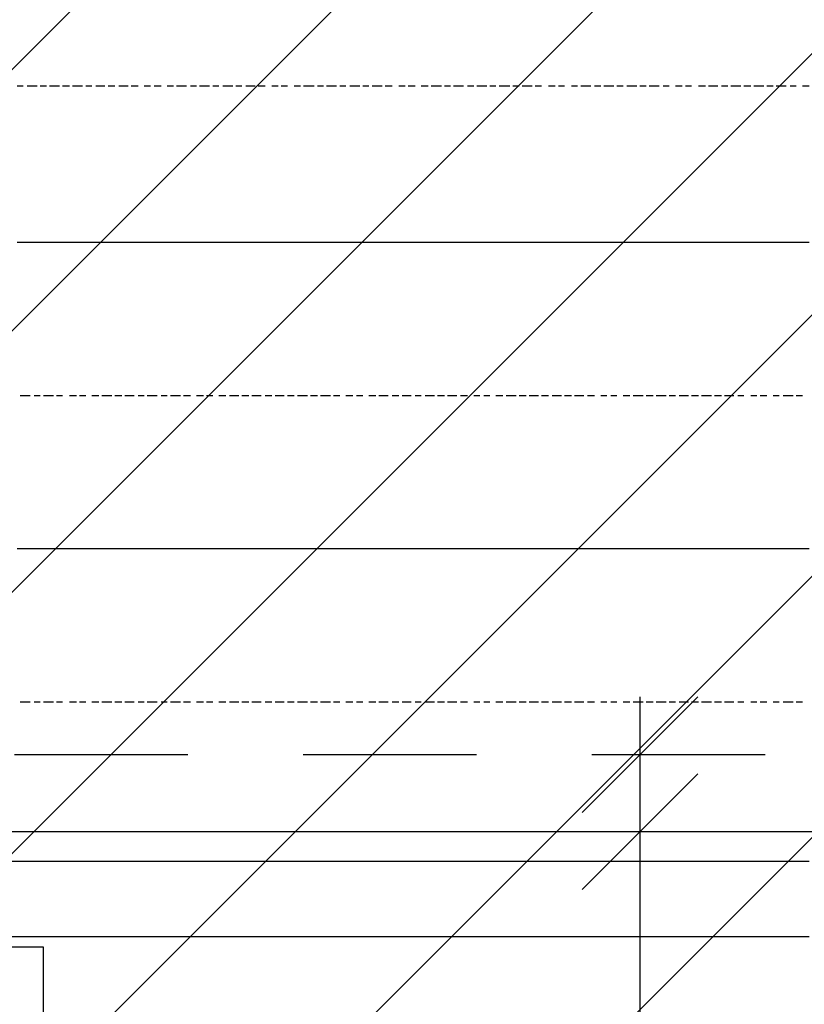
# Model space of a CAD drawing. Extents: x 997 to 109698, y 921 to 94021.
# Tile 488 of 656: x 13442 to 14461, y 45047 to 46326. Entities that reach past the tile are written whole.
import ezdxf

# ---------------------------------------------------------------- set-up
doc = ezdxf.new("R2010")
doc.units = 0
doc.header["$MEASUREMENT"] = 0
for name, color, linetype in [('12', 7, 'CONTINUOUS'), ('28', 7, 'CONTINUOUS'), ('40', 7, 'CONTINUOUS'), ('63', 15, 'CONTINUOUS')]:
    doc.layers.add(name, color=color, linetype=linetype)

msp = doc.modelspace()

# ---------------------------------------------------------------- linework, layer by layer
at = {"layer": '12', "color": 1}
for p, q in [((13438.630503, 46239.563401), (13446.630503, 46239.563401)), ((13451.630503, 46239.563401), (13464.630503, 46239.563401)), ((13468.630503, 46239.563401), (13476.630503, 46239.563401)), ((13480.630503, 46239.563401), (13493.630503, 46239.563401)), ((13497.630503, 46239.563401), (13506.630503, 46239.563401)), ((13510.630503, 46239.563401), (13523.630503, 46239.563401)), ((13527.630503, 46239.563401), (13535.630503, 46239.563401)), ((13540.630503, 46239.563401), (13552.630503, 46239.563401)), ((13556.630503, 46239.563401), (13565.630503, 46239.563401)), ((13570.630503, 46239.563401), (13582.630503, 46239.563401)), ((13586.630503, 46239.563401), (13595.630503, 46239.563401)), ((13603.630503, 46239.563401), (13611.630503, 46239.563401)), ((13616.630503, 46239.563401), (13625.630503, 46239.563401)), ((13633.630503, 46239.563401), (13641.630503, 46239.563401)), ((13645.630503, 46239.563401), (13658.630503, 46239.563401)), ((13663.630503, 46239.563401), (13671.630503, 46239.563401)), ((13675.630503, 46239.563401), (13688.630503, 46239.563401)), ((13692.630503, 46239.563401), (13700.630503, 46239.563401)), ((13705.630503, 46239.563401), (13718.630503, 46239.563401)), ((13722.630503, 46239.563401), (13730.630503, 46239.563401)), ((13735.630503, 46239.563401), (13747.630503, 46239.563401)), ((13751.630503, 46239.563401), (13760.630503, 46239.563401)), ((13769.630503, 46239.563401), (13777.630503, 46239.563401)), ((13781.630503, 46239.563401), (13789.630503, 46239.563401)), ((13798.630503, 46239.563401), (13806.630503, 46239.563401)), ((13810.630503, 46239.563401), (13824.630503, 46239.563401)), ((13828.630503, 46239.563401), (13836.630503, 46239.563401)), ((13840.630503, 46239.563401), (13853.630503, 46239.563401)), ((13857.630503, 46239.563401), (13865.630503, 46239.563401)), ((13870.630503, 46239.563401), (13883.630503, 46239.563401)), ((13887.630503, 46239.563401), (13895.630503, 46239.563401)), ((13899.630503, 46239.563401), (13912.630503, 46239.563401)), ((13916.630503, 46239.563401), (13925.630503, 46239.563401)), ((13934.630503, 46239.563401), (13942.630503, 46239.563401)), ((13946.630503, 46239.563401), (13955.630503, 46239.563401)), ((13963.630503, 46239.563401), (13972.630503, 46239.563401)), ((13976.630503, 46239.563401), (13989.630503, 46239.563401)), ((13993.630503, 46239.563401), (14001.630503, 46239.563401)), ((14005.630503, 46239.563401), (14018.630503, 46239.563401)), ((14023.630503, 46239.563401), (14031.630503, 46239.563401)), ((14035.630503, 46239.563401), (14048.630503, 46239.563401)), ((14052.630503, 46239.563401), (14060.630503, 46239.563401)), ((14064.630503, 46239.563401), (14078.630503, 46239.563401)), ((14082.630503, 46239.563401), (14090.630503, 46239.563401)), ((14094.630503, 46239.563401), (14107.630503, 46239.563401)), ((14111.630503, 46239.563401), (14119.630503, 46239.563401)), ((14128.630503, 46239.563401), (14137.630503, 46239.563401)), ((14141.630503, 46239.563401), (14149.630503, 46239.563401)), ((14158.630503, 46239.563401), (14166.630503, 46239.563401)), ((14170.630503, 46239.563401), (14183.630503, 46239.563401)), ((14188.630503, 46239.563401), (14196.630503, 46239.563401)), ((14200.630503, 46239.563401), (14213.630503, 46239.563401)), ((14217.630503, 46239.563401), (14225.630503, 46239.563401)), ((14230.630503, 46239.563401), (14243.630503, 46239.563401)), ((14247.630503, 46239.563401), (14255.630503, 46239.563401)), ((14259.630503, 46239.563401), (14272.630503, 46239.563401)), ((14277.630503, 46239.563401), (14285.630503, 46239.563401)), ((14293.630503, 46239.563401), (14302.630503, 46239.563401)), ((14306.630503, 46239.563401), (14314.630503, 46239.563401)), ((14323.630503, 46239.563401), (14332.630503, 46239.563401)), ((14336.630503, 46239.563401), (14348.630503, 46239.563401)), ((14353.630503, 46239.563401), (14361.630503, 46239.563401)), ((14365.630503, 46239.563401), (14378.630503, 46239.563401)), ((14382.630503, 46239.563401), (14391.630503, 46239.563401)), ((14395.630503, 46239.563401), (14408.630503, 46239.563401)), ((14412.630503, 46239.563401), (14420.630503, 46239.563401)), ((14424.630503, 46239.563401), (14437.630503, 46239.563401)), ((14442.630503, 46239.563401), (14450.630503, 46239.563401)), ((14458.630503, 46239.563401), (14467.630503, 46239.563401)), ((13442.630503, 45837.563401), (13455.630503, 45837.563401)), ((13460.630503, 45837.563401), (13468.630503, 45837.563401)), ((13472.630503, 45837.563401), (13485.630503, 45837.563401)), ((13489.630503, 45837.563401), (13497.630503, 45837.563401)), ((13506.630503, 45837.563401), (13515.630503, 45837.563401)), ((13519.630503, 45837.563401), (13527.630503, 45837.563401)), ((13535.630503, 45837.563401), (13544.630503, 45837.563401)), ((13548.630503, 45837.563401), (13561.630503, 45837.563401)), ((13565.630503, 45837.563401), (13574.630503, 45837.563401)), ((13578.630503, 45837.563401), (13590.630503, 45837.563401)), ((13595.630503, 45837.563401), (13603.630503, 45837.563401)), ((13607.630503, 45837.563401), (13620.630503, 45837.563401)), ((13625.630503, 45837.563401), (13633.630503, 45837.563401)), ((13637.630503, 45837.563401), (13650.630503, 45837.563401)), ((13654.630503, 45837.563401), (13663.630503, 45837.563401)), ((13671.630503, 45837.563401), (13680.630503, 45837.563401)), ((13684.630503, 45837.563401), (13692.630503, 45837.563401)), ((13700.630503, 45837.563401), (13709.630503, 45837.563401)), ((13714.630503, 45837.563401), (13726.630503, 45837.563401)), ((13730.630503, 45837.563401), (13739.630503, 45837.563401)), ((13743.630503, 45837.563401), (13755.630503, 45837.563401)), ((13760.630503, 45837.563401), (13769.630503, 45837.563401)), ((13773.630503, 45837.563401), (13785.630503, 45837.563401)), ((13789.630503, 45837.563401), (13798.630503, 45837.563401)), ((13802.630503, 45837.563401), (13815.630503, 45837.563401)), ((13819.630503, 45837.563401), (13828.630503, 45837.563401)), ((13832.630503, 45837.563401), (13845.630503, 45837.563401)), ((13849.630503, 45837.563401), (13857.630503, 45837.563401)), ((13865.630503, 45837.563401), (13874.630503, 45837.563401)), ((13879.630503, 45837.563401), (13887.630503, 45837.563401)), ((13895.630503, 45837.563401), (13904.630503, 45837.563401)), ((13908.630503, 45837.563401), (13920.630503, 45837.563401)), ((13925.630503, 45837.563401), (13934.630503, 45837.563401)), ((13938.630503, 45837.563401), (13950.630503, 45837.563401)), ((13955.630503, 45837.563401), (13963.630503, 45837.563401)), ((13968.630503, 45837.563401), (13980.630503, 45837.563401)), ((13984.630503, 45837.563401), (13993.630503, 45837.563401)), ((13997.630503, 45837.563401), (14009.630503, 45837.563401)), ((14014.630503, 45837.563401), (14023.630503, 45837.563401)), ((14031.630503, 45837.563401), (14039.630503, 45837.563401)), ((14044.630503, 45837.563401), (14052.630503, 45837.563401)), ((14060.630503, 45837.563401), (14069.630503, 45837.563401)), ((14073.630503, 45837.563401), (14086.630503, 45837.563401)), ((14090.630503, 45837.563401), (14099.630503, 45837.563401)), ((14103.630503, 45837.563401), (14115.630503, 45837.563401)), ((14119.630503, 45837.563401), (14128.630503, 45837.563401)), ((14133.630503, 45837.563401), (14145.630503, 45837.563401)), ((14149.630503, 45837.563401), (14158.630503, 45837.563401)), ((14162.630503, 45837.563401), (14174.630503, 45837.563401)), ((14179.630503, 45837.563401), (14188.630503, 45837.563401)), ((14196.630503, 45837.563401), (14204.630503, 45837.563401)), ((14209.630503, 45837.563401), (14217.630503, 45837.563401)), ((14225.630503, 45837.563401), (14234.630503, 45837.563401)), ((14238.630503, 45837.563401), (14251.630503, 45837.563401)), ((14255.630503, 45837.563401), (14264.630503, 45837.563401)), ((14268.630503, 45837.563401), (14281.630503, 45837.563401)), ((14285.630503, 45837.563401), (14293.630503, 45837.563401)), ((14298.630503, 45837.563401), (14310.630503, 45837.563401)), ((14314.630503, 45837.563401), (14323.630503, 45837.563401)), ((14327.630503, 45837.563401), (14340.630503, 45837.563401)), ((14344.630503, 45837.563401), (14353.630503, 45837.563401)), ((14357.630503, 45837.563401), (14369.630503, 45837.563401)), ((14374.630503, 45837.563401), (14382.630503, 45837.563401)), ((14391.630503, 45837.563401), (14399.630503, 45837.563401)), ((14403.630503, 45837.563401), (14412.630503, 45837.563401)), ((14420.630503, 45837.563401), (14428.630503, 45837.563401)), ((14433.630503, 45837.563401), (14446.630503, 45837.563401)), ((14450.630503, 45837.563401), (14458.630503, 45837.563401)), ((13442.630503, 45439.563401), (13455.630503, 45439.563401)), ((13460.630503, 45439.563401), (13468.630503, 45439.563401)), ((13472.630503, 45439.563401), (13485.630503, 45439.563401)), ((13489.630503, 45439.563401), (13497.630503, 45439.563401)), ((13506.630503, 45439.563401), (13515.630503, 45439.563401)), ((13519.630503, 45439.563401), (13527.630503, 45439.563401)), ((13535.630503, 45439.563401), (13544.630503, 45439.563401)), ((13548.630503, 45439.563401), (13561.630503, 45439.563401)), ((13565.630503, 45439.563401), (13574.630503, 45439.563401)), ((13578.630503, 45439.563401), (13590.630503, 45439.563401)), ((13595.630503, 45439.563401), (13603.630503, 45439.563401)), ((13607.630503, 45439.563401), (13620.630503, 45439.563401)), ((13625.630503, 45439.563401), (13633.630503, 45439.563401)), ((13637.630503, 45439.563401), (13650.630503, 45439.563401)), ((13654.630503, 45439.563401), (13663.630503, 45439.563401)), ((13671.630503, 45439.563401), (13680.630503, 45439.563401)), ((13684.630503, 45439.563401), (13692.630503, 45439.563401)), ((13700.630503, 45439.563401), (13709.630503, 45439.563401)), ((13714.630503, 45439.563401), (13726.630503, 45439.563401)), ((13730.630503, 45439.563401), (13739.630503, 45439.563401)), ((13743.630503, 45439.563401), (13755.630503, 45439.563401)), ((13760.630503, 45439.563401), (13769.630503, 45439.563401)), ((13773.630503, 45439.563401), (13785.630503, 45439.563401)), ((13789.630503, 45439.563401), (13798.630503, 45439.563401)), ((13802.630503, 45439.563401), (13815.630503, 45439.563401)), ((13819.630503, 45439.563401), (13828.630503, 45439.563401)), ((13832.630503, 45439.563401), (13845.630503, 45439.563401)), ((13849.630503, 45439.563401), (13857.630503, 45439.563401)), ((13865.630503, 45439.563401), (13874.630503, 45439.563401)), ((13879.630503, 45439.563401), (13887.630503, 45439.563401)), ((13895.630503, 45439.563401), (13904.630503, 45439.563401)), ((13908.630503, 45439.563401), (13920.630503, 45439.563401)), ((13925.630503, 45439.563401), (13934.630503, 45439.563401)), ((13938.630503, 45439.563401), (13950.630503, 45439.563401)), ((13955.630503, 45439.563401), (13963.630503, 45439.563401)), ((13968.630503, 45439.563401), (13980.630503, 45439.563401)), ((13984.630503, 45439.563401), (13993.630503, 45439.563401)), ((13997.630503, 45439.563401), (14009.630503, 45439.563401)), ((14014.630503, 45439.563401), (14023.630503, 45439.563401)), ((14031.630503, 45439.563401), (14039.630503, 45439.563401)), ((14044.630503, 45439.563401), (14052.630503, 45439.563401)), ((14060.630503, 45439.563401), (14069.630503, 45439.563401)), ((14073.630503, 45439.563401), (14086.630503, 45439.563401)), ((14090.630503, 45439.563401), (14099.630503, 45439.563401)), ((14103.630503, 45439.563401), (14115.630503, 45439.563401)), ((14119.630503, 45439.563401), (14128.630503, 45439.563401)), ((14133.630503, 45439.563401), (14145.630503, 45439.563401)), ((14149.630503, 45439.563401), (14158.630503, 45439.563401)), ((14162.630503, 45439.563401), (14174.630503, 45439.563401)), ((14179.630503, 45439.563401), (14188.630503, 45439.563401)), ((14196.630503, 45439.563401), (14204.630503, 45439.563401)), ((14209.630503, 45439.563401), (14217.630503, 45439.563401)), ((14225.630503, 45439.563401), (14234.630503, 45439.563401)), ((14238.630503, 45439.563401), (14251.630503, 45439.563401)), ((14255.630503, 45439.563401), (14264.630503, 45439.563401)), ((14268.630503, 45439.563401), (14281.630503, 45439.563401)), ((14285.630503, 45439.563401), (14293.630503, 45439.563401)), ((14298.630503, 45439.563401), (14310.630503, 45439.563401)), ((14314.630503, 45439.563401), (14323.630503, 45439.563401)), ((14327.630503, 45439.563401), (14340.630503, 45439.563401)), ((14344.630503, 45439.563401), (14353.630503, 45439.563401)), ((14357.630503, 45439.563401), (14369.630503, 45439.563401)), ((14374.630503, 45439.563401), (14382.630503, 45439.563401)), ((14391.630503, 45439.563401), (14399.630503, 45439.563401)), ((14403.630503, 45439.563401), (14412.630503, 45439.563401)), ((14420.630503, 45439.563401), (14428.630503, 45439.563401)), ((14433.630503, 45439.563401), (14446.630503, 45439.563401)), ((14450.630503, 45439.563401), (14458.630503, 45439.563401))]:
    msp.add_line(p, q, dxfattribs=at)
at = {"layer": '12', "color": 5}
for p, q in [((13438.630503, 46036.563401), (13446.630503, 46036.563401)), ((13446.630503, 46036.563401), (13455.630503, 46036.563401)), ((13455.630503, 46036.563401), (13468.630503, 46036.563401)), ((13468.630503, 46036.563401), (13476.630503, 46036.563401)), ((13476.630503, 46036.563401), (13485.630503, 46036.563401)), ((13485.630503, 46036.563401), (13497.630503, 46036.563401)), ((13497.630503, 46036.563401), (13506.630503, 46036.563401)), ((13506.630503, 46036.563401), (13515.630503, 46036.563401)), ((13515.630503, 46036.563401), (13527.630503, 46036.563401)), ((13527.630503, 46036.563401), (13535.630503, 46036.563401)), ((13535.630503, 46036.563401), (13548.630503, 46036.563401)), ((13548.630503, 46036.563401), (13556.630503, 46036.563401)), ((13556.630503, 46036.563401), (13565.630503, 46036.563401)), ((13565.630503, 46036.563401), (13578.630503, 46036.563401)), ((13578.630503, 46036.563401), (13586.630503, 46036.563401)), ((13586.630503, 46036.563401), (13595.630503, 46036.563401)), ((13595.630503, 46036.563401), (13607.630503, 46036.563401)), ((13607.630503, 46036.563401), (13616.630503, 46036.563401)), ((13616.630503, 46036.563401), (13625.630503, 46036.563401)), ((13625.630503, 46036.563401), (13637.630503, 46036.563401)), ((13637.630503, 46036.563401), (13645.630503, 46036.563401)), ((13645.630503, 46036.563401), (13658.630503, 46036.563401)), ((13658.630503, 46036.563401), (13667.630503, 46036.563401)), ((13667.630503, 46036.563401), (13675.630503, 46036.563401)), ((13675.630503, 46036.563401), (13688.630503, 46036.563401)), ((13688.630503, 46036.563401), (13696.630503, 46036.563401)), ((13696.630503, 46036.563401), (13705.630503, 46036.563401)), ((13705.630503, 46036.563401), (13718.630503, 46036.563401)), ((13718.630503, 46036.563401), (13726.630503, 46036.563401)), ((13726.630503, 46036.563401), (13735.630503, 46036.563401)), ((13735.630503, 46036.563401), (13747.630503, 46036.563401)), ((13747.630503, 46036.563401), (13755.630503, 46036.563401)), ((13755.630503, 46036.563401), (13769.630503, 46036.563401)), ((13769.630503, 46036.563401), (13777.630503, 46036.563401)), ((13777.630503, 46036.563401), (13785.630503, 46036.563401)), ((13785.630503, 46036.563401), (13798.630503, 46036.563401)), ((13798.630503, 46036.563401), (13806.630503, 46036.563401)), ((13806.630503, 46036.563401), (13815.630503, 46036.563401)), ((13815.630503, 46036.563401), (13828.630503, 46036.563401)), ((13828.630503, 46036.563401), (13836.630503, 46036.563401)), ((13836.630503, 46036.563401), (13845.630503, 46036.563401)), ((13845.630503, 46036.563401), (13857.630503, 46036.563401)), ((13857.630503, 46036.563401), (13865.630503, 46036.563401)), ((13865.630503, 46036.563401), (13879.630503, 46036.563401)), ((13879.630503, 46036.563401), (13887.630503, 46036.563401)), ((13887.630503, 46036.563401), (13895.630503, 46036.563401)), ((13895.630503, 46036.563401), (13908.630503, 46036.563401)), ((13908.630503, 46036.563401), (13916.630503, 46036.563401)), ((13916.630503, 46036.563401), (13925.630503, 46036.563401)), ((13925.630503, 46036.563401), (13938.630503, 46036.563401)), ((13938.630503, 46036.563401), (13946.630503, 46036.563401)), ((13946.630503, 46036.563401), (13955.630503, 46036.563401)), ((13955.630503, 46036.563401), (13968.630503, 46036.563401)), ((13968.630503, 46036.563401), (13976.630503, 46036.563401)), ((13976.630503, 46036.563401), (13989.630503, 46036.563401)), ((13989.630503, 46036.563401), (13997.630503, 46036.563401)), ((13997.630503, 46036.563401), (14005.630503, 46036.563401)), ((14005.630503, 46036.563401), (14018.630503, 46036.563401)), ((14018.630503, 46036.563401), (14027.630503, 46036.563401)), ((14027.630503, 46036.563401), (14035.630503, 46036.563401)), ((14035.630503, 46036.563401), (14048.630503, 46036.563401)), ((14048.630503, 46036.563401), (14056.630503, 46036.563401)), ((14056.630503, 46036.563401), (14064.630503, 46036.563401)), ((14064.630503, 46036.563401), (14078.630503, 46036.563401)), ((14078.630503, 46036.563401), (14086.630503, 46036.563401)), ((14086.630503, 46036.563401), (14094.630503, 46036.563401)), ((14094.630503, 46036.563401), (14107.630503, 46036.563401)), ((14107.630503, 46036.563401), (14115.630503, 46036.563401)), ((14115.630503, 46036.563401), (14128.630503, 46036.563401)), ((14128.630503, 46036.563401), (14137.630503, 46036.563401)), ((14137.630503, 46036.563401), (14145.630503, 46036.563401)), ((14145.630503, 46036.563401), (14158.630503, 46036.563401)), ((14158.630503, 46036.563401), (14166.630503, 46036.563401)), ((14166.630503, 46036.563401), (14174.630503, 46036.563401)), ((14174.630503, 46036.563401), (14188.630503, 46036.563401)), ((14188.630503, 46036.563401), (14196.630503, 46036.563401)), ((14196.630503, 46036.563401), (14204.630503, 46036.563401)), ((14204.630503, 46036.563401), (14217.630503, 46036.563401)), ((14217.630503, 46036.563401), (14225.630503, 46036.563401)), ((14225.630503, 46036.563401), (14238.630503, 46036.563401)), ((14238.630503, 46036.563401), (14247.630503, 46036.563401)), ((14247.630503, 46036.563401), (14255.630503, 46036.563401)), ((14255.630503, 46036.563401), (14268.630503, 46036.563401)), ((14268.630503, 46036.563401), (14277.630503, 46036.563401)), ((14277.630503, 46036.563401), (14285.630503, 46036.563401)), ((14285.630503, 46036.563401), (14298.630503, 46036.563401)), ((14298.630503, 46036.563401), (14306.630503, 46036.563401)), ((14306.630503, 46036.563401), (14314.630503, 46036.563401)), ((14314.630503, 46036.563401), (14327.630503, 46036.563401)), ((14327.630503, 46036.563401), (14336.630503, 46036.563401)), ((14336.630503, 46036.563401), (14348.630503, 46036.563401)), ((14348.630503, 46036.563401), (14357.630503, 46036.563401)), ((14357.630503, 46036.563401), (14365.630503, 46036.563401)), ((14365.630503, 46036.563401), (14378.630503, 46036.563401)), ((14378.630503, 46036.563401), (14387.630503, 46036.563401)), ((14387.630503, 46036.563401), (14395.630503, 46036.563401)), ((14395.630503, 46036.563401), (14408.630503, 46036.563401)), ((14408.630503, 46036.563401), (14416.630503, 46036.563401)), ((14416.630503, 46036.563401), (14424.630503, 46036.563401)), ((14424.630503, 46036.563401), (14437.630503, 46036.563401)), ((14437.630503, 46036.563401), (14446.630503, 46036.563401)), ((14446.630503, 46036.563401), (14458.630503, 46036.563401)), ((14458.630503, 46036.563401), (14467.630503, 46036.563401)), ((13438.630503, 45638.563401), (13446.630503, 45638.563401)), ((13446.630503, 45638.563401), (13455.630503, 45638.563401)), ((13455.630503, 45638.563401), (13468.630503, 45638.563401)), ((13468.630503, 45638.563401), (13476.630503, 45638.563401)), ((13476.630503, 45638.563401), (13485.630503, 45638.563401)), ((13485.630503, 45638.563401), (13497.630503, 45638.563401)), ((13497.630503, 45638.563401), (13506.630503, 45638.563401)), ((13506.630503, 45638.563401), (13515.630503, 45638.563401)), ((13515.630503, 45638.563401), (13527.630503, 45638.563401)), ((13527.630503, 45638.563401), (13535.630503, 45638.563401)), ((13535.630503, 45638.563401), (13548.630503, 45638.563401)), ((13548.630503, 45638.563401), (13556.630503, 45638.563401)), ((13556.630503, 45638.563401), (13565.630503, 45638.563401)), ((13565.630503, 45638.563401), (13578.630503, 45638.563401)), ((13578.630503, 45638.563401), (13586.630503, 45638.563401)), ((13586.630503, 45638.563401), (13595.630503, 45638.563401)), ((13595.630503, 45638.563401), (13607.630503, 45638.563401)), ((13607.630503, 45638.563401), (13616.630503, 45638.563401)), ((13616.630503, 45638.563401), (13625.630503, 45638.563401)), ((13625.630503, 45638.563401), (13637.630503, 45638.563401)), ((13637.630503, 45638.563401), (13645.630503, 45638.563401)), ((13645.630503, 45638.563401), (13658.630503, 45638.563401)), ((13658.630503, 45638.563401), (13667.630503, 45638.563401)), ((13667.630503, 45638.563401), (13675.630503, 45638.563401)), ((13675.630503, 45638.563401), (13688.630503, 45638.563401)), ((13688.630503, 45638.563401), (13696.630503, 45638.563401)), ((13696.630503, 45638.563401), (13705.630503, 45638.563401)), ((13705.630503, 45638.563401), (13718.630503, 45638.563401)), ((13718.630503, 45638.563401), (13726.630503, 45638.563401)), ((13726.630503, 45638.563401), (13735.630503, 45638.563401)), ((13735.630503, 45638.563401), (13747.630503, 45638.563401)), ((13747.630503, 45638.563401), (13755.630503, 45638.563401)), ((13755.630503, 45638.563401), (13769.630503, 45638.563401)), ((13769.630503, 45638.563401), (13777.630503, 45638.563401)), ((13777.630503, 45638.563401), (13785.630503, 45638.563401)), ((13785.630503, 45638.563401), (13798.630503, 45638.563401)), ((13798.630503, 45638.563401), (13806.630503, 45638.563401)), ((13806.630503, 45638.563401), (13815.630503, 45638.563401)), ((13815.630503, 45638.563401), (13828.630503, 45638.563401)), ((13828.630503, 45638.563401), (13836.630503, 45638.563401)), ((13836.630503, 45638.563401), (13845.630503, 45638.563401)), ((13845.630503, 45638.563401), (13857.630503, 45638.563401)), ((13857.630503, 45638.563401), (13865.630503, 45638.563401)), ((13865.630503, 45638.563401), (13879.630503, 45638.563401)), ((13879.630503, 45638.563401), (13887.630503, 45638.563401)), ((13887.630503, 45638.563401), (13895.630503, 45638.563401)), ((13895.630503, 45638.563401), (13908.630503, 45638.563401)), ((13908.630503, 45638.563401), (13916.630503, 45638.563401)), ((13916.630503, 45638.563401), (13925.630503, 45638.563401)), ((13925.630503, 45638.563401), (13938.630503, 45638.563401)), ((13938.630503, 45638.563401), (13946.630503, 45638.563401)), ((13946.630503, 45638.563401), (13955.630503, 45638.563401)), ((13955.630503, 45638.563401), (13968.630503, 45638.563401)), ((13968.630503, 45638.563401), (13976.630503, 45638.563401)), ((13976.630503, 45638.563401), (13989.630503, 45638.563401)), ((13989.630503, 45638.563401), (13997.630503, 45638.563401)), ((13997.630503, 45638.563401), (14005.630503, 45638.563401)), ((14005.630503, 45638.563401), (14018.630503, 45638.563401)), ((14018.630503, 45638.563401), (14027.630503, 45638.563401)), ((14027.630503, 45638.563401), (14035.630503, 45638.563401)), ((14035.630503, 45638.563401), (14048.630503, 45638.563401)), ((14048.630503, 45638.563401), (14056.630503, 45638.563401)), ((14056.630503, 45638.563401), (14064.630503, 45638.563401)), ((14064.630503, 45638.563401), (14078.630503, 45638.563401)), ((14078.630503, 45638.563401), (14086.630503, 45638.563401)), ((14086.630503, 45638.563401), (14094.630503, 45638.563401)), ((14094.630503, 45638.563401), (14107.630503, 45638.563401)), ((14107.630503, 45638.563401), (14115.630503, 45638.563401)), ((14115.630503, 45638.563401), (14128.630503, 45638.563401)), ((14128.630503, 45638.563401), (14137.630503, 45638.563401)), ((14137.630503, 45638.563401), (14145.630503, 45638.563401)), ((14145.630503, 45638.563401), (14158.630503, 45638.563401)), ((14158.630503, 45638.563401), (14166.630503, 45638.563401)), ((14166.630503, 45638.563401), (14174.630503, 45638.563401)), ((14174.630503, 45638.563401), (14188.630503, 45638.563401)), ((14188.630503, 45638.563401), (14196.630503, 45638.563401)), ((14196.630503, 45638.563401), (14204.630503, 45638.563401)), ((14204.630503, 45638.563401), (14217.630503, 45638.563401)), ((14217.630503, 45638.563401), (14225.630503, 45638.563401)), ((14225.630503, 45638.563401), (14238.630503, 45638.563401)), ((14238.630503, 45638.563401), (14247.630503, 45638.563401)), ((14247.630503, 45638.563401), (14255.630503, 45638.563401)), ((14255.630503, 45638.563401), (14268.630503, 45638.563401)), ((14268.630503, 45638.563401), (14277.630503, 45638.563401)), ((14277.630503, 45638.563401), (14285.630503, 45638.563401)), ((14285.630503, 45638.563401), (14298.630503, 45638.563401)), ((14298.630503, 45638.563401), (14306.630503, 45638.563401)), ((14306.630503, 45638.563401), (14314.630503, 45638.563401)), ((14314.630503, 45638.563401), (14327.630503, 45638.563401)), ((14327.630503, 45638.563401), (14336.630503, 45638.563401)), ((14336.630503, 45638.563401), (14348.630503, 45638.563401)), ((14348.630503, 45638.563401), (14357.630503, 45638.563401)), ((14357.630503, 45638.563401), (14365.630503, 45638.563401)), ((14365.630503, 45638.563401), (14378.630503, 45638.563401)), ((14378.630503, 45638.563401), (14387.630503, 45638.563401)), ((14387.630503, 45638.563401), (14395.630503, 45638.563401)), ((14395.630503, 45638.563401), (14408.630503, 45638.563401)), ((14408.630503, 45638.563401), (14416.630503, 45638.563401)), ((14416.630503, 45638.563401), (14424.630503, 45638.563401)), ((14424.630503, 45638.563401), (14437.630503, 45638.563401)), ((14437.630503, 45638.563401), (14446.630503, 45638.563401)), ((14446.630503, 45638.563401), (14458.630503, 45638.563401)), ((14458.630503, 45638.563401), (14467.630503, 45638.563401)), ((13430.630503, 45232.563401), (13442.630503, 45232.563401)), ((13442.630503, 45232.563401), (13451.630503, 45232.563401)), ((13451.630503, 45232.563401), (13460.630503, 45232.563401)), ((13460.630503, 45232.563401), (13472.630503, 45232.563401)), ((13472.630503, 45232.563401), (13480.630503, 45232.563401)), ((13480.630503, 45232.563401), (13489.630503, 45232.563401)), ((13489.630503, 45232.563401), (13501.630503, 45232.563401)), ((13501.630503, 45232.563401), (13510.630503, 45232.563401)), ((13510.630503, 45232.563401), (13523.630503, 45232.563401)), ((13523.630503, 45232.563401), (13531.630503, 45232.563401)), ((13531.630503, 45232.563401), (13540.630503, 45232.563401)), ((13540.630503, 45232.563401), (13552.630503, 45232.563401)), ((13552.630503, 45232.563401), (13561.630503, 45232.563401)), ((13561.630503, 45232.563401), (13570.630503, 45232.563401)), ((13570.630503, 45232.563401), (13582.630503, 45232.563401)), ((13582.630503, 45232.563401), (13590.630503, 45232.563401)), ((13590.630503, 45232.563401), (13599.630503, 45232.563401)), ((13599.630503, 45232.563401), (13611.630503, 45232.563401)), ((13611.630503, 45232.563401), (13620.630503, 45232.563401)), ((13620.630503, 45232.563401), (13633.630503, 45232.563401)), ((13633.630503, 45232.563401), (13641.630503, 45232.563401)), ((13641.630503, 45232.563401), (13650.630503, 45232.563401)), ((13650.630503, 45232.563401), (13663.630503, 45232.563401)), ((13663.630503, 45232.563401), (13671.630503, 45232.563401)), ((13671.630503, 45232.563401), (13680.630503, 45232.563401)), ((13680.630503, 45232.563401), (13692.630503, 45232.563401)), ((13692.630503, 45232.563401), (13700.630503, 45232.563401)), ((13700.630503, 45232.563401), (13709.630503, 45232.563401)), ((13709.630503, 45232.563401), (13718.630503, 45232.563401)), ((13718.630503, 45232.563401), (13730.630503, 45232.563401)), ((13730.630503, 45232.563401), (13739.630503, 45232.563401)), ((13739.630503, 45232.563401), (13747.630503, 45232.563401)), ((13747.630503, 45232.563401), (13760.630503, 45232.563401)), ((13760.630503, 45232.563401), (13769.630503, 45232.563401)), ((13769.630503, 45232.563401), (13777.630503, 45232.563401)), ((13777.630503, 45232.563401), (13789.630503, 45232.563401)), ((13789.630503, 45232.563401), (13798.630503, 45232.563401)), ((13798.630503, 45232.563401), (13806.630503, 45232.563401)), ((13806.630503, 45232.563401), (13819.630503, 45232.563401)), ((13819.630503, 45232.563401), (13828.630503, 45232.563401)), ((13828.630503, 45232.563401), (13836.630503, 45232.563401)), ((13836.630503, 45232.563401), (13849.630503, 45232.563401)), ((13849.630503, 45232.563401), (13857.630503, 45232.563401)), ((13857.630503, 45232.563401), (13870.630503, 45232.563401)), ((13870.630503, 45232.563401), (13879.630503, 45232.563401)), ((13879.630503, 45232.563401), (13887.630503, 45232.563401)), ((13887.630503, 45232.563401), (13899.630503, 45232.563401)), ((13899.630503, 45232.563401), (13908.630503, 45232.563401)), ((13908.630503, 45232.563401), (13916.630503, 45232.563401)), ((13916.630503, 45232.563401), (13929.630503, 45232.563401)), ((13929.630503, 45232.563401), (13938.630503, 45232.563401)), ((13938.630503, 45232.563401), (13946.630503, 45232.563401)), ((13946.630503, 45232.563401), (13959.630503, 45232.563401)), ((13959.630503, 45232.563401), (13968.630503, 45232.563401)), ((13968.630503, 45232.563401), (13980.630503, 45232.563401)), ((13980.630503, 45232.563401), (13989.630503, 45232.563401)), ((13989.630503, 45232.563401), (13997.630503, 45232.563401)), ((13997.630503, 45232.563401), (14009.630503, 45232.563401)), ((14009.630503, 45232.563401), (14018.630503, 45232.563401)), ((14018.630503, 45232.563401), (14027.630503, 45232.563401)), ((14027.630503, 45232.563401), (14039.630503, 45232.563401)), ((14039.630503, 45232.563401), (14048.630503, 45232.563401)), ((14048.630503, 45232.563401), (14056.630503, 45232.563401)), ((14056.630503, 45232.563401), (14069.630503, 45232.563401)), ((14069.630503, 45232.563401), (14078.630503, 45232.563401)), ((14078.630503, 45232.563401), (14090.630503, 45232.563401)), ((14090.630503, 45232.563401), (14099.630503, 45232.563401)), ((14099.630503, 45232.563401), (14107.630503, 45232.563401)), ((14107.630503, 45232.563401), (14119.630503, 45232.563401)), ((14119.630503, 45232.563401), (14128.630503, 45232.563401)), ((14128.630503, 45232.563401), (14137.630503, 45232.563401)), ((14137.630503, 45232.563401), (14149.630503, 45232.563401)), ((14149.630503, 45232.563401), (14158.630503, 45232.563401)), ((14158.630503, 45232.563401), (14166.630503, 45232.563401)), ((14166.630503, 45232.563401), (14179.630503, 45232.563401)), ((14179.630503, 45232.563401), (14188.630503, 45232.563401)), ((14188.630503, 45232.563401), (14200.630503, 45232.563401)), ((14200.630503, 45232.563401), (14209.630503, 45232.563401)), ((14209.630503, 45232.563401), (14217.630503, 45232.563401)), ((14217.630503, 45232.563401), (14230.630503, 45232.563401)), ((14230.630503, 45232.563401), (14238.630503, 45232.563401)), ((14238.630503, 45232.563401), (14247.630503, 45232.563401)), ((14247.630503, 45232.563401), (14259.630503, 45232.563401)), ((14259.630503, 45232.563401), (14268.630503, 45232.563401)), ((14268.630503, 45232.563401), (14277.630503, 45232.563401)), ((14277.630503, 45232.563401), (14289.630503, 45232.563401)), ((14289.630503, 45232.563401), (14298.630503, 45232.563401)), ((14298.630503, 45232.563401), (14310.630503, 45232.563401)), ((14310.630503, 45232.563401), (14319.630503, 45232.563401)), ((14319.630503, 45232.563401), (14327.630503, 45232.563401)), ((14327.630503, 45232.563401), (14340.630503, 45232.563401)), ((14340.630503, 45232.563401), (14348.630503, 45232.563401)), ((14348.630503, 45232.563401), (14357.630503, 45232.563401)), ((14357.630503, 45232.563401), (14369.630503, 45232.563401)), ((14369.630503, 45232.563401), (14378.630503, 45232.563401)), ((14378.630503, 45232.563401), (14387.630503, 45232.563401)), ((14387.630503, 45232.563401), (14399.630503, 45232.563401)), ((14399.630503, 45232.563401), (14408.630503, 45232.563401)), ((14408.630503, 45232.563401), (14416.630503, 45232.563401)), ((14416.630503, 45232.563401), (14428.630503, 45232.563401)), ((14428.630503, 45232.563401), (14437.630503, 45232.563401)), ((14437.630503, 45232.563401), (14450.630503, 45232.563401)), ((14450.630503, 45232.563401), (14458.630503, 45232.563401)), ((14458.630503, 45232.563401), (14467.630503, 45232.563401))]:
    msp.add_line(p, q, dxfattribs=at)
at = {"layer": '12', "color": 24}
for p, q in [((13435.136202, 45370.953237), (13660.136202, 45370.953237)), ((13810.136202, 45370.953237), (14035.136202, 45370.953237)), ((14185.136202, 45370.953237), (14410.136202, 45370.953237)), ((7522.636198, 45270.953237), (15072.636205, 45270.953237))]:
    msp.add_line(p, q, dxfattribs=at)
at = {"layer": '12', "color": 44}
for p, q in [((7653.623868, 45134.563401), (13849.630503, 45134.563401)), ((13849.630503, 45134.563401), (13857.630503, 45134.563401)), ((13857.630503, 45134.563401), (13870.630503, 45134.563401)), ((13870.630503, 45134.563401), (13879.630503, 45134.563401)), ((13879.630503, 45134.563401), (13887.630503, 45134.563401)), ((13887.630503, 45134.563401), (13899.630503, 45134.563401)), ((13899.630503, 45134.563401), (13908.630503, 45134.563401)), ((13908.630503, 45134.563401), (13916.630503, 45134.563401)), ((13916.630503, 45134.563401), (13929.630503, 45134.563401)), ((13929.630503, 45134.563401), (13938.630503, 45134.563401)), ((13938.630503, 45134.563401), (13946.630503, 45134.563401)), ((13946.630503, 45134.563401), (13959.630503, 45134.563401)), ((13959.630503, 45134.563401), (13968.630503, 45134.563401)), ((13968.630503, 45134.563401), (13980.630503, 45134.563401)), ((13980.630503, 45134.563401), (13989.630503, 45134.563401)), ((13989.630503, 45134.563401), (13997.630503, 45134.563401)), ((13997.630503, 45134.563401), (14009.630503, 45134.563401)), ((14009.630503, 45134.563401), (14018.630503, 45134.563401)), ((14018.630503, 45134.563401), (14027.630503, 45134.563401)), ((14027.630503, 45134.563401), (14039.630503, 45134.563401)), ((14039.630503, 45134.563401), (14048.630503, 45134.563401)), ((14048.630503, 45134.563401), (14056.630503, 45134.563401)), ((14056.630503, 45134.563401), (14069.630503, 45134.563401)), ((14069.630503, 45134.563401), (14078.630503, 45134.563401)), ((14078.630503, 45134.563401), (14090.630503, 45134.563401)), ((14090.630503, 45134.563401), (14099.630503, 45134.563401)), ((14099.630503, 45134.563401), (14107.630503, 45134.563401)), ((14107.630503, 45134.563401), (14119.630503, 45134.563401)), ((14119.630503, 45134.563401), (14128.630503, 45134.563401)), ((14128.630503, 45134.563401), (14137.630503, 45134.563401)), ((14137.630503, 45134.563401), (14149.630503, 45134.563401)), ((14149.630503, 45134.563401), (14158.630503, 45134.563401)), ((14158.630503, 45134.563401), (14166.630503, 45134.563401)), ((14166.630503, 45134.563401), (14179.630503, 45134.563401)), ((14179.630503, 45134.563401), (14188.630503, 45134.563401)), ((14188.630503, 45134.563401), (14200.630503, 45134.563401)), ((14200.630503, 45134.563401), (14209.630503, 45134.563401)), ((14209.630503, 45134.563401), (14217.630503, 45134.563401)), ((14217.630503, 45134.563401), (14230.630503, 45134.563401)), ((14230.630503, 45134.563401), (14238.630503, 45134.563401)), ((14238.630503, 45134.563401), (14247.630503, 45134.563401)), ((14247.630503, 45134.563401), (14259.630503, 45134.563401)), ((14259.630503, 45134.563401), (14268.630503, 45134.563401)), ((14268.630503, 45134.563401), (14277.630503, 45134.563401)), ((14277.630503, 45134.563401), (14289.630503, 45134.563401)), ((14289.630503, 45134.563401), (14298.630503, 45134.563401)), ((14298.630503, 45134.563401), (14310.630503, 45134.563401)), ((14310.630503, 45134.563401), (14319.630503, 45134.563401)), ((14319.630503, 45134.563401), (14327.630503, 45134.563401)), ((14327.630503, 45134.563401), (14340.630503, 45134.563401)), ((14340.630503, 45134.563401), (14348.630503, 45134.563401)), ((14348.630503, 45134.563401), (14357.630503, 45134.563401)), ((14357.630503, 45134.563401), (14369.630503, 45134.563401)), ((14369.630503, 45134.563401), (14378.630503, 45134.563401)), ((14378.630503, 45134.563401), (14387.630503, 45134.563401)), ((14387.630503, 45134.563401), (14399.630503, 45134.563401)), ((14399.630503, 45134.563401), (14408.630503, 45134.563401)), ((14408.630503, 45134.563401), (14416.630503, 45134.563401)), ((14416.630503, 45134.563401), (14428.630503, 45134.563401)), ((14428.630503, 45134.563401), (14437.630503, 45134.563401)), ((14437.630503, 45134.563401), (14450.630503, 45134.563401)), ((14450.630503, 45134.563401), (14458.630503, 45134.563401)), ((14458.630503, 45134.563401), (14467.630503, 45134.563401))]:
    msp.add_line(p, q, dxfattribs=at)
at = {"layer": '28', "color": 2}
for p, q in [((12291.80449, 45120.658275), (25857.101453, 58685.955237)), ((12631.215745, 45120.658275), (26196.512708, 58685.955237)), ((12970.627, 45120.658275), (26535.923963, 58685.955237)), ((13310.038255, 45120.658275), (26875.335218, 58685.955237)), ((13472.636205, 44943.844969), (27214.746473, 58685.955237)), ((13472.636205, 44604.433715), (27554.157728, 58685.955237)), ((13472.636205, 44265.02246), (27893.568983, 58685.955237))]:
    msp.add_line(p, q, dxfattribs=at)
at = {"layer": '40', "color": 8, "linetype": 'Continuous'}
for p, q in [((13472.636205, 45120.658275), (6572.636205, 45120.658275)), ((13472.636205, 44680.658275), (13472.636205, 45120.658275))]:
    msp.add_line(p, q, dxfattribs=at)
at = {"layer": '63', "color": 74, "linetype": 'Continuous'}
for p, q in [((14172.636205, 45295.953237), (14322.636205, 45445.953237)), ((14247.636205, 45445.953237), (14247.636205, 44220.953237)), ((14172.636205, 45195.953237), (14322.636205, 45345.953237))]:
    msp.add_line(p, q, dxfattribs=at)

doc.saveas('drawing.dxf')
